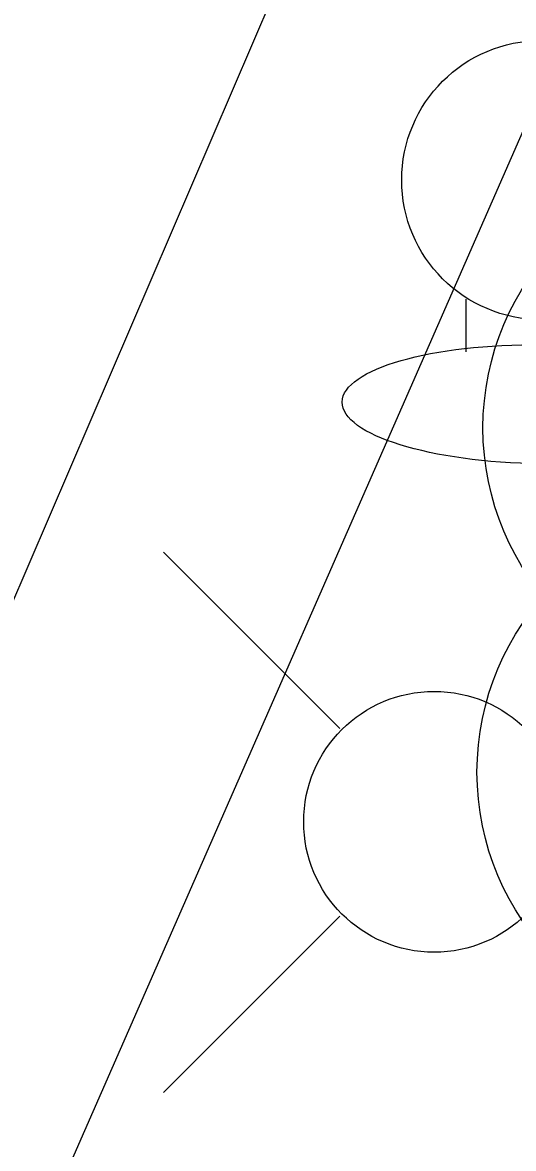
# Model space of a CAD drawing. Extents: x 978516 to 993312, y 1836504 to 1846212.
# Drawn here: x 992494.62 to 992502.93, y 1839718.82 to 1839737.88 of the extents above; entities that cross this region are included whole.
import ezdxf

# ---------------------------------------------------------------- set-up
doc = ezdxf.new("R2010")
doc.units = 0
for name, color, linetype in [('S_GAS_UTILITIES', 7, 'Continuous'), ('S_PARKING', 7, 'Continuous'), ('S_TANK', 7, 'Continuous'), ('S_UTILITY_POLE', 7, 'Continuous')]:
    doc.layers.add(name, color=color, linetype=linetype)

msp = doc.modelspace()

# ---------------------------------------------------------------- linework, layer by layer
at = {"layer": 'S_GAS_UTILITIES'}
msp.add_line((992482.659, 1839689.417), (992508.579, 1839748.581), dxfattribs=at)
at = {"layer": 'S_PARKING'}
msp.add_lwpolyline([(992530.551, 1839766.433), (992517.035, 1839773.376), (992513.855, 1839774.013), (992505.391, 1839753.564), (992493.689, 1839726.307), (992485.475, 1839729.693), (992474.139, 1839705.584), (992502.445, 1839693.082), (992506.16, 1839691.335)], dxfattribs=at)
at = {"layer": 'S_TANK'}
msp.add_line((992502.121, 1839733.2), (992502.121, 1839732.308), dxfattribs=at)
for centre, radius in [((992503.4, 1839735.215), 2.364), ((992506.911, 1839731.018), 4.5), ((992506.81, 1839725.189), 4.5)]:
    msp.add_circle(centre, radius, dxfattribs=at)
msp.add_ellipse((992503.4, 1839731.417), major_axis=(3.371, -0.039), ratio=0.299132, dxfattribs=at)
at = {"layer": 'S_UTILITY_POLE'}
for p, q in [((992499.987, 1839725.928), (992497.003, 1839728.913)), ((992499.987, 1839722.751), (992497.003, 1839719.767))]:
    msp.add_line(p, q, dxfattribs=at)
msp.add_circle((992501.585, 1839724.348), 2.208, dxfattribs=at)

doc.saveas('drawing.dxf')
